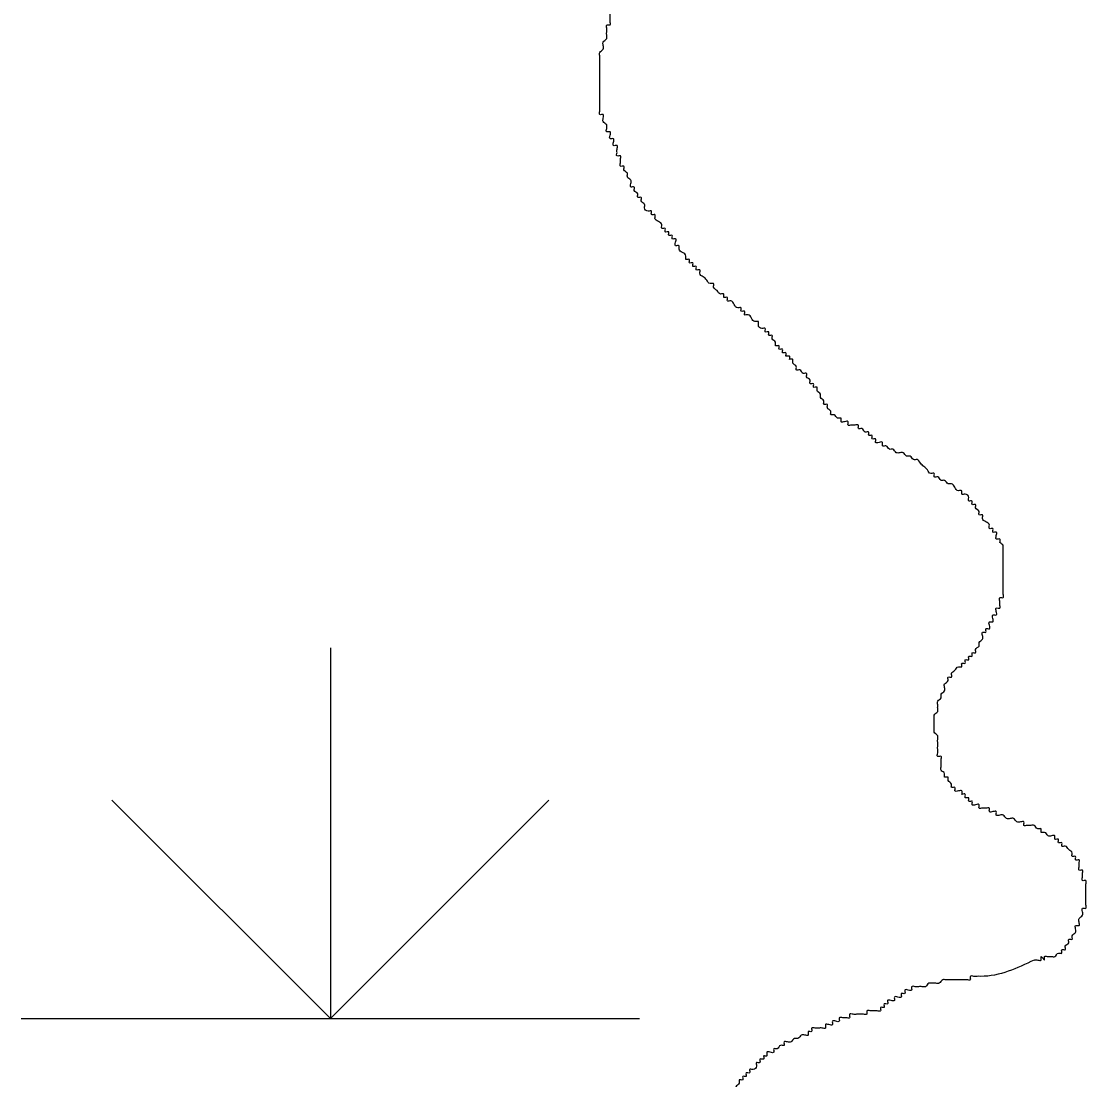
# Model space of a CAD drawing. Extents: x 813775 to 1157140, y 1757555 to 1979907.
# Drawn here: x 1024918 to 1026642, y 1857450 to 1859161 of the extents above; entities that cross this region are included whole.
import ezdxf

# ---------------------------------------------------------------- set-up
doc = ezdxf.new("R2010")
doc.units = 0
doc.layers.add('Level 35', color=7, linetype='Continuous')
doc.layers.add('Level 44', color=7, linetype='Continuous')

msp = doc.modelspace()

# ---------------------------------------------------------------- linework, layer by layer
at = {"layer": 'Level 35'}
for points in [[(1025882.2, 1858949.2), (1025882.2, 1858954.8), (1025882.2, 1858960.3), (1025876.6, 1858960.3), (1025876.6, 1858965.9), (1025876.6, 1858971.5), (1025871, 1858971.5), (1025871, 1858977.1), (1025871, 1858982.7), (1025865.5, 1858982.7), (1025865.5, 1858988.3), (1025865.5, 1858993.8), (1025859.9, 1858999.4), (1025859.9, 1859005), (1025859.9, 1859010.6), (1025854.3, 1859010.6), (1025854.3, 1859016.2), (1025854.3, 1859021.7), (1025854.3, 1859027.3), (1025854.3, 1859032.9), (1025854.3, 1859038.5), (1025854.3, 1859044.1), (1025854.3, 1859049.6), (1025854.3, 1859055.2), (1025854.3, 1859060.8), (1025854.3, 1859066.4), (1025854.3, 1859072), (1025854.3, 1859077.6), (1025854.3, 1859083.1), (1025854.3, 1859088.7), (1025854.3, 1859094.3), (1025854.3, 1859099.9), (1025854.3, 1859105.5), (1025854.3, 1859111), (1025859.9, 1859116.6), (1025859.9, 1859122.2), (1025859.9, 1859127.8), (1025865.5, 1859133.4), (1025865.5, 1859139), (1025865.5, 1859144.5), (1025865.5, 1859150.1), (1025865.5, 1859155.7), (1025871, 1859155.7), (1025871, 1859161.3), (1025871, 1859166.9), (1025871, 1859172.4), (1025871, 1859178), (1025871, 1859183.6), (1025876.6, 1859189.2), (1025876.6, 1859194.8), (1025876.6, 1859200.4), (1025876.6, 1859205.9), (1025882.2, 1859205.9), (1025882.2, 1859211.5), (1025882.2, 1859217.1), (1025882.2, 1859222.7), (1025882.2, 1859228.3), (1025882.2, 1859233.8), (1025882.2, 1859239.4), (1025882.2, 1859245), (1025882.2, 1859250.6), (1025882.2, 1859256.2), (1025882.2, 1859261.7), (1025882.2, 1859267.3), (1025882.2, 1859272.9), (1025882.2, 1859278.5), (1025882.2, 1859284.1), (1025882.2, 1859289.7), (1025882.2, 1859295.2), (1025882.2, 1859300.8), (1025882.2, 1859306.4), (1025882.2, 1859312), (1025882.2, 1859317.6), (1025882.2, 1859323.1), (1025882.2, 1859328.7), (1025882.2, 1859334.3), (1025882.2, 1859339.9), (1025882.2, 1859345.5), (1025882.2, 1859351.1), (1025882.2, 1859356.6), (1025882.2, 1859362.2), (1025882.2, 1859367.8), (1025876.6, 1859367.8), (1025876.6, 1859373.4), (1025876.6, 1859379), (1025871, 1859384.5), (1025871, 1859390.1), (1025871, 1859395.7), (1025865.5, 1859395.7), (1025865.5, 1859401.3), (1025865.5, 1859406.9)], [(1026161.1, 1858614.3), (1026161.1, 1858619.9), (1026155.6, 1858619.9), (1026155.6, 1858625.4), (1026150, 1858625.4), (1026150, 1858631), (1026144.4, 1858631), (1026144.4, 1858636.6), (1026138.8, 1858636.6), (1026138.8, 1858642.2), (1026133.2, 1858647.8), (1026133.2, 1858653.4), (1026127.7, 1858653.4), (1026127.7, 1858658.9), (1026122.1, 1858658.9), (1026122.1, 1858664.5), (1026116.5, 1858664.5), (1026110.9, 1858670.1), (1026110.9, 1858675.7), (1026105.4, 1858675.7), (1026099.8, 1858681.3), (1026094.2, 1858686.8), (1026088.6, 1858686.8), (1026088.6, 1858692.4), (1026083, 1858692.4), (1026083, 1858698), (1026077.5, 1858698), (1026071.9, 1858703.6), (1026066.3, 1858709.2), (1026060.7, 1858709.2), (1026060.7, 1858714.8), (1026055.1, 1858714.8), (1026055.1, 1858720.3), (1026049.6, 1858720.3), (1026044, 1858725.9), (1026038.4, 1858731.5), (1026038.4, 1858737.1), (1026032.8, 1858737.1), (1026027.3, 1858742.7), (1026021.7, 1858748.2), (1026016.1, 1858753.8), (1026016.1, 1858759.4), (1026010.5, 1858759.4), (1026010.5, 1858765), (1026004.9, 1858765), (1026004.9, 1858770.6), (1025999.4, 1858770.6), (1025999.4, 1858776.2), (1025993.8, 1858776.2), (1025993.8, 1858781.7), (1025988.2, 1858787.3), (1025982.6, 1858792.9), (1025982.6, 1858798.5), (1025977, 1858798.5), (1025977, 1858804.1), (1025977, 1858809.6), (1025971.5, 1858809.6), (1025971.5, 1858815.2), (1025965.9, 1858815.2), (1025965.9, 1858820.8), (1025960.3, 1858820.8), (1025960.3, 1858826.4), (1025954.7, 1858826.4), (1025954.7, 1858832), (1025949.1, 1858837.5), (1025943.6, 1858843.1), (1025943.6, 1858848.7), (1025938, 1858848.7), (1025938, 1858854.3), (1025932.4, 1858854.3), (1025926.8, 1858859.9), (1025926.8, 1858865.5), (1025921.3, 1858871), (1025921.3, 1858876.6), (1025915.7, 1858876.6), (1025915.7, 1858882.2), (1025910.1, 1858887.8), (1025910.1, 1858893.4), (1025904.5, 1858893.4), (1025904.5, 1858898.9), (1025904.5, 1858904.5), (1025898.9, 1858910.1), (1025898.9, 1858915.7), (1025893.4, 1858921.3), (1025893.4, 1858926.9), (1025887.8, 1858926.9), (1025887.8, 1858932.4), (1025887.8, 1858938), (1025887.8, 1858943.6), (1025882.2, 1858943.6), (1025882.2, 1858949.2)], [(1026501.5, 1858318.5), (1026501.5, 1858324), (1026495.9, 1858324), (1026495.9, 1858329.6), (1026495.9, 1858335.2), (1026490.3, 1858335.2), (1026490.3, 1858340.8), (1026484.7, 1858340.8), (1026484.7, 1858346.4), (1026479.1, 1858352), (1026473.6, 1858357.5), (1026473.6, 1858363.1), (1026468, 1858363.1), (1026468, 1858368.7), (1026462.4, 1858374.3), (1026462.4, 1858379.9), (1026456.8, 1858379.9), (1026456.8, 1858385.4), (1026451.2, 1858385.4), (1026451.2, 1858391), (1026445.7, 1858396.6), (1026440.1, 1858396.6), (1026440.1, 1858402.2), (1026434.5, 1858402.2), (1026428.9, 1858407.8), (1026423.4, 1858413.3), (1026417.8, 1858413.3), (1026412.2, 1858418.9), (1026406.6, 1858418.9), (1026401, 1858424.5), (1026395.5, 1858424.5), (1026395.5, 1858430.1), (1026389.9, 1858430.1), (1026384.3, 1858435.7), (1026378.7, 1858441.3), (1026373.1, 1858446.8), (1026367.6, 1858452.4), (1026362, 1858452.4), (1026356.4, 1858458), (1026350.8, 1858458), (1026345.2, 1858463.6), (1026339.7, 1858463.6), (1026334.1, 1858463.6), (1026328.5, 1858469.2), (1026322.9, 1858469.2), (1026317.4, 1858474.7), (1026311.8, 1858474.7), (1026311.8, 1858480.3), (1026306.2, 1858480.3), (1026300.6, 1858480.3), (1026300.6, 1858485.9), (1026295, 1858485.9), (1026295, 1858491.5), (1026289.5, 1858491.5), (1026289.5, 1858497.1), (1026283.9, 1858497.1), (1026278.3, 1858502.7), (1026272.7, 1858502.7), (1026272.7, 1858508.2), (1026267.1, 1858508.2), (1026261.6, 1858508.2), (1026256, 1858508.2), (1026256, 1858513.8), (1026250.4, 1858513.8), (1026244.8, 1858513.8), (1026244.8, 1858519.4), (1026239.2, 1858519.4), (1026233.7, 1858525), (1026228.1, 1858525), (1026228.1, 1858530.6), (1026222.5, 1858536.1), (1026222.5, 1858541.7), (1026216.9, 1858541.7), (1026216.9, 1858547.3), (1026211.4, 1858552.9), (1026211.4, 1858558.5), (1026205.8, 1858564.1), (1026205.8, 1858569.6), (1026200.2, 1858569.6), (1026200.2, 1858575.2), (1026194.6, 1858575.2), (1026194.6, 1858580.8), (1026189, 1858586.4), (1026189, 1858592), (1026183.5, 1858592), (1026177.9, 1858597.5), (1026172.3, 1858597.5), (1026172.3, 1858603.1), (1026166.7, 1858608.7), (1026166.7, 1858614.3), (1026161.1, 1858614.3)], [(1026440.1, 1857911), (1026440.1, 1857916.6), (1026434.5, 1857916.6), (1026428.9, 1857916.6), (1026428.9, 1857922.2), (1026423.4, 1857922.2), (1026423.4, 1857927.8), (1026417.8, 1857933.3), (1026417.8, 1857938.9), (1026412.2, 1857938.9), (1026412.2, 1857944.5), (1026406.6, 1857950.1), (1026406.6, 1857955.7), (1026406.6, 1857961.2), (1026406.6, 1857966.8), (1026406.6, 1857972.4), (1026401, 1857972.4), (1026401, 1857978), (1026401, 1857983.6), (1026401, 1857989.2), (1026401, 1857994.7), (1026401, 1858000.3), (1026401, 1858005.9), (1026395.5, 1858011.5), (1026395.5, 1858017.1), (1026395.5, 1858022.6), (1026395.5, 1858028.2), (1026395.5, 1858033.8), (1026395.5, 1858039.4), (1026401, 1858045), (1026401, 1858050.5), (1026401, 1858056.1), (1026401, 1858061.7), (1026406.6, 1858067.3), (1026406.6, 1858072.9), (1026412.2, 1858078.5), (1026412.2, 1858084), (1026412.2, 1858089.6), (1026417.8, 1858095.2), (1026417.8, 1858100.8), (1026423.4, 1858100.8), (1026423.4, 1858106.4), (1026428.9, 1858111.9), (1026434.5, 1858117.5), (1026440.1, 1858117.5), (1026440.1, 1858123.1), (1026445.7, 1858123.1), (1026445.7, 1858128.7), (1026451.2, 1858128.7), (1026451.2, 1858134.3), (1026456.8, 1858134.3), (1026456.8, 1858139.9), (1026462.4, 1858139.9), (1026462.4, 1858145.4), (1026468, 1858151), (1026468, 1858156.6), (1026473.6, 1858162.2), (1026473.6, 1858167.8), (1026473.6, 1858173.3), (1026479.1, 1858173.3), (1026479.1, 1858178.9), (1026484.7, 1858178.9), (1026484.7, 1858184.5), (1026484.7, 1858190.1), (1026490.3, 1858190.1), (1026490.3, 1858195.7), (1026490.3, 1858201.2), (1026495.9, 1858201.2), (1026495.9, 1858206.8), (1026495.9, 1858212.4), (1026501.5, 1858212.4), (1026501.5, 1858218), (1026501.5, 1858223.6), (1026501.5, 1858229.2), (1026507, 1858229.2), (1026507, 1858234.7), (1026507, 1858240.3), (1026507, 1858245.9), (1026507, 1858251.5), (1026507, 1858257.1), (1026507, 1858262.6), (1026507, 1858268.2), (1026507, 1858273.8), (1026507, 1858279.4), (1026507, 1858285), (1026507, 1858290.6), (1026507, 1858296.1), (1026507, 1858301.7), (1026507, 1858307.3), (1026507, 1858312.9), (1026501.5, 1858318.5)], [(1026557.2, 1857643.1), (1026562.8, 1857643.1), (1026568.4, 1857643.1), (1026568.4, 1857648.7), (1026574, 1857643.1), (1026574, 1857648.7), (1026579.6, 1857648.7), (1026585.1, 1857648.7), (1026590.7, 1857648.7), (1026596.3, 1857654.3), (1026601.9, 1857654.3), (1026601.9, 1857659.8), (1026607.5, 1857659.8), (1026607.5, 1857665.4), (1026613, 1857671), (1026613, 1857676.6), (1026618.6, 1857676.6), (1026618.6, 1857682.2), (1026624.2, 1857687.7), (1026624.2, 1857693.3), (1026624.2, 1857698.9), (1026629.8, 1857698.9), (1026629.8, 1857704.5), (1026629.8, 1857710.1), (1026635.3, 1857715.7), (1026635.3, 1857721.2), (1026635.3, 1857726.8), (1026640.9, 1857726.8), (1026640.9, 1857732.4), (1026640.9, 1857738), (1026640.9, 1857743.6), (1026640.9, 1857749.1), (1026640.9, 1857754.7), (1026640.9, 1857760.3), (1026640.9, 1857765.9), (1026640.9, 1857771.5), (1026635.3, 1857771.5), (1026635.3, 1857777.1), (1026635.3, 1857782.6), (1026635.3, 1857788.2), (1026629.8, 1857788.2), (1026629.8, 1857793.8), (1026629.8, 1857799.4), (1026629.8, 1857805), (1026624.2, 1857805), (1026624.2, 1857810.5), (1026618.6, 1857810.5), (1026618.6, 1857816.1), (1026613, 1857821.7), (1026607.5, 1857827.3), (1026601.9, 1857827.3), (1026601.9, 1857832.9), (1026596.3, 1857832.9), (1026596.3, 1857838.4), (1026590.7, 1857838.4), (1026590.7, 1857844), (1026585.1, 1857844), (1026579.6, 1857844), (1026574, 1857849.6), (1026568.4, 1857849.6), (1026568.4, 1857855.2), (1026562.8, 1857855.2), (1026557.2, 1857860.8), (1026551.7, 1857860.8), (1026546.1, 1857860.8), (1026540.5, 1857860.8), (1026540.5, 1857866.4), (1026534.9, 1857866.4), (1026529.3, 1857866.4), (1026523.8, 1857871.9), (1026518.2, 1857871.9), (1026512.6, 1857871.9), (1026507, 1857877.5), (1026501.5, 1857877.5), (1026495.9, 1857877.5), (1026495.9, 1857883.1), (1026490.3, 1857883.1), (1026484.7, 1857883.1), (1026484.7, 1857888.7), (1026479.1, 1857888.7), (1026473.6, 1857888.7), (1026468, 1857888.7), (1026468, 1857894.3), (1026462.4, 1857894.3), (1026456.8, 1857894.3), (1026456.8, 1857899.8), (1026451.2, 1857899.8), (1026451.2, 1857905.4), (1026445.7, 1857905.4), (1026445.7, 1857911), (1026440.1, 1857911)], [(1026557.2, 1857643.1), (1026470.5, 1857616.7), (1026464.9, 1857616.7), (1026459.4, 1857616.7), (1026453.8, 1857616.7), (1026453.8, 1857611.1), (1026448.2, 1857611.1), (1026442.6, 1857611.1), (1026437, 1857611.1), (1026431.5, 1857611.1), (1026425.9, 1857611.1), (1026420.3, 1857611.1), (1026414.7, 1857611.1), (1026409.1, 1857611.1), (1026403.6, 1857605.5), (1026398, 1857605.5), (1026392.4, 1857605.5), (1026386.8, 1857605.5), (1026381.2, 1857600), (1026375.7, 1857600), (1026370.1, 1857600), (1026364.5, 1857600), (1026358.9, 1857600), (1026358.9, 1857594.4), (1026353.4, 1857594.4), (1026347.8, 1857594.4), (1026347.8, 1857588.8), (1026342.2, 1857588.8), (1026342.2, 1857583.2), (1026336.6, 1857583.2), (1026331, 1857583.2), (1026331, 1857577.6), (1026325.5, 1857577.6), (1026319.9, 1857577.6), (1026319.9, 1857572), (1026314.3, 1857572), (1026314.3, 1857566.5), (1026308.7, 1857566.5), (1026308.7, 1857560.9), (1026303.1, 1857560.9), (1026297.6, 1857560.9), (1026292, 1857560.9), (1026286.4, 1857560.9), (1026286.4, 1857555.3), (1026280.8, 1857555.3), (1026275.2, 1857555.3), (1026269.7, 1857555.3), (1026264.1, 1857555.3), (1026258.5, 1857555.3), (1026258.5, 1857549.7), (1026252.9, 1857549.7), (1026247.4, 1857549.7), (1026241.8, 1857549.7), (1026241.8, 1857544.1), (1026236.2, 1857544.1), (1026230.6, 1857544.1), (1026230.6, 1857538.6), (1026225, 1857538.6), (1026219.5, 1857538.6), (1026219.5, 1857533), (1026213.9, 1857533), (1026208.3, 1857533), (1026202.7, 1857533), (1026197.1, 1857533), (1026197.1, 1857527.4), (1026191.6, 1857527.4), (1026191.6, 1857521.8), (1026186, 1857521.8), (1026180.4, 1857521.8), (1026174.8, 1857516.2), (1026169.2, 1857516.2), (1026163.7, 1857510.6), (1026158.1, 1857510.6), (1026152.5, 1857510.6), (1026152.5, 1857505.1), (1026146.9, 1857505.1), (1026141.4, 1857499.5), (1026135.8, 1857499.5), (1026135.8, 1857493.9), (1026130.2, 1857493.9), (1026124.6, 1857493.9), (1026124.6, 1857488.3), (1026119, 1857488.3)], [(1026119, 1857488.3), (1026119, 1857482.7), (1026113.5, 1857482.7), (1026113.5, 1857477.2), (1026107.9, 1857477.2), (1026107.9, 1857471.6), (1026102.3, 1857466), (1026096.7, 1857466), (1026096.7, 1857460.4), (1026091.1, 1857460.4), (1026091.1, 1857454.8), (1026085.6, 1857454.8), (1026085.6, 1857449.2), (1026080, 1857449.2), (1026080, 1857443.7), (1026074.4, 1857438.1), (1026074.4, 1857432.5), (1026068.8, 1857432.5), (1026068.8, 1857426.9), (1026068.8, 1857421.3), (1026063.3, 1857421.3), (1026063.3, 1857415.8), (1026063.3, 1857410.2), (1026057.7, 1857410.2), (1026057.7, 1857404.6), (1026057.7, 1857399), (1026057.7, 1857393.4), (1026052.1, 1857387.9), (1026052.1, 1857382.3), (1026052.1, 1857376.7), (1026052.1, 1857371.1), (1026052.1, 1857365.5), (1026052.1, 1857359.9), (1026052.1, 1857354.4), (1026052.1, 1857348.8), (1026052.1, 1857343.2), (1026052.1, 1857337.6), (1026052.1, 1857332), (1026052.1, 1857326.5), (1026057.7, 1857326.5), (1026057.7, 1857320.9), (1026057.7, 1857315.3), (1026057.7, 1857309.7), (1026057.7, 1857304.1), (1026057.7, 1857298.5), (1026057.7, 1857293), (1026057.7, 1857287.4), (1026057.7, 1857281.8), (1026057.7, 1857276.2), (1026057.7, 1857270.6), (1026052.1, 1857270.6), (1026052.1, 1857265.1), (1026052.1, 1857259.5), (1026052.1, 1857253.9), (1026052.1, 1857248.3), (1026052.1, 1857242.7), (1026052.1, 1857237.1), (1026046.5, 1857231.6), (1026046.5, 1857226), (1026046.5, 1857220.4), (1026046.5, 1857214.8), (1026046.5, 1857209.2), (1026046.5, 1857203.7), (1026046.5, 1857198.1), (1026046.5, 1857192.5), (1026046.5, 1857186.9), (1026046.5, 1857181.3), (1026046.5, 1857175.7), (1026052.1, 1857170.2), (1026052.1, 1857164.6), (1026052.1, 1857159), (1026052.1, 1857153.4), (1026052.1, 1857147.8), (1026052.1, 1857142.3), (1026052.1, 1857136.7), (1026052.1, 1857131.1), (1026052.1, 1857125.5), (1026052.1, 1857119.9), (1026052.1, 1857114.4), (1026052.1, 1857108.8), (1026052.1, 1857103.2), (1026046.5, 1857097.6), (1026046.5, 1857092), (1026046.5, 1857086.4), (1026046.5, 1857080.9), (1026046.5, 1857075.3), (1026046.5, 1857069.7), (1026046.5, 1857064.1), (1026046.5, 1857058.5), (1026046.5, 1857053), (1026046.5, 1857047.4)]]:
    msp.add_spline(points, degree=3, dxfattribs=at)
at = {"layer": 'Level 44'}
for p, q in [((1025418.4, 1858148.3), (1025418.4, 1857548.3)), ((1025418.4, 1857548.3), (1025064.8, 1857901.9)), ((1025418.4, 1857548.3), (1025771.9, 1857901.9)), ((1024918.4, 1857548.3), (1025918.4, 1857548.3))]:
    msp.add_line(p, q, dxfattribs=at)

doc.saveas('drawing.dxf')
